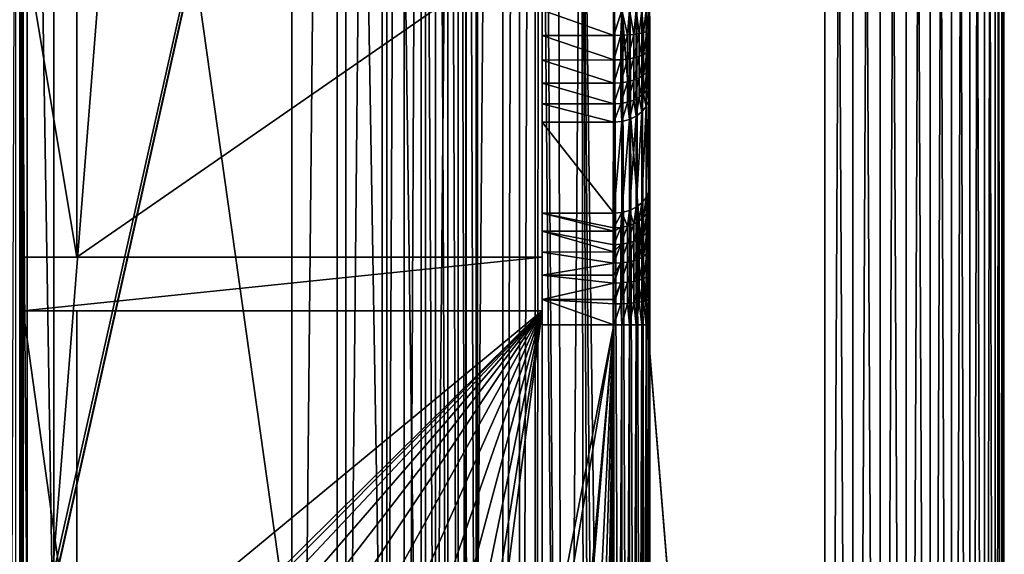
# Model space of a CAD drawing. Header units: metres. Extents: x -206 to 75, y -104 to 104.
# Tile 1037 of 1056: x 47 to 75, y -20 to -5. Entities that reach past the tile are written whole.
import ezdxf

# ---------------------------------------------------------------- set-up
doc = ezdxf.new("R2010")
doc.units = ezdxf.units.M
doc.layers.add('solid_01_1-CONSUMER_THERM_B_125288', color=7, linetype='CONTINUOUS')

msp = doc.modelspace()

# ---------------------------------------------------------------- linework, layer by layer
at = {"layer": 'solid_01_1-CONSUMER_THERM_B_125288'}
for points in [[(37.641285, -67.320755), (69.485435, 75.004799), (69.506912, -74.995201)], [(37.641285, -67.320755), (37.742935, -66.77655), (69.485435, 75.004799)], [(37.723892, 66.223442), (69.485435, 75.004799), (37.742855, -66.222939)], [(37.742935, -66.77655), (37.742855, -66.222939), (69.485435, 75.004799)], [(59.712963, 45.654583, 1.5), (69.506912, -74.995201, 1.5), (69.485435, 75.004799, 1.5)], [(69.485435, 75.004799), (70.26786, 74.943314), (69.506912, -74.995201)], [(69.485435, 75.004799, 1.5), (69.506912, -74.995201, 1.5), (70.289314, -74.933487, 1.5)], [(70.26786, 74.943314, 1.5), (69.485435, 75.004799, 1.5), (70.289314, -74.933487, 1.5)], [(70.26786, 74.943314), (70.289314, -74.933487), (69.506912, -74.995201)], [(70.26786, 74.943314), (71.030334, 74.760384), (70.289314, -74.933487)], [(70.26786, 74.943314, 1.5), (70.289314, -74.933487, 1.5), (71.051743, -74.750336, 1.5)], [(70.26786, 74.943314, 1.5), (71.051743, -74.750336, 1.5), (71.030334, 74.760384, 1.5)], [(71.030334, 74.760384), (71.051743, -74.750336), (70.289314, -74.933487)], [(71.030334, 74.760384), (71.755791, 74.459984), (71.051743, -74.750336)], [(71.030334, 74.760384, 1.5), (71.051743, -74.750336, 1.5), (71.777107, -74.44973, 1.5)], [(71.030334, 74.760384, 1.5), (71.777107, -74.44973, 1.5), (71.755791, 74.459984, 1.5)], [(71.755791, 74.459984), (71.777107, -74.449738), (71.051743, -74.750336)], [(71.755791, 74.459984), (72.424393, 74.050369), (71.777107, -74.449738)], [(71.755791, 74.459984, 1.5), (71.777107, -74.44973, 1.5), (72.445595, -74.039925, 1.5)], [(71.755791, 74.459984, 1.5), (72.445595, -74.039925, 1.5), (72.424393, 74.050369, 1.5)], [(72.424393, 74.050369), (72.445595, -74.039925), (71.777107, -74.449738)], [(72.424393, 74.050369), (73.021187, 73.540848), (72.445595, -74.039925)], [(72.424393, 74.050369, 1.5), (72.445595, -74.039925, 1.5), (73.042244, -73.530235, 1.5)], [(72.424393, 74.050369, 1.5), (73.042244, -73.530235, 1.5), (73.021187, 73.540848, 1.5)], [(73.021187, 73.540848), (73.042244, -73.530235), (72.445595, -74.039925)], [(73.021187, 73.540848), (73.530884, 72.944199), (73.042244, -73.530235)], [(73.021187, 73.540848, 1.5), (73.042244, -73.530235, 1.5), (73.551765, -72.933434, 1.5)], [(73.021187, 73.540848, 1.5), (73.551765, -72.933434, 1.5), (73.530884, 72.944199, 1.5)], [(73.530884, 72.944199), (73.551765, -72.933434), (73.042244, -73.530235)], [(73.530884, 72.944199), (73.940689, 72.275711), (73.551765, -72.933434)], [(73.530884, 72.944199, 1.5), (73.551765, -72.933434, 1.5), (73.96138, -72.264832, 1.5)], [(73.530884, 72.944199, 1.5), (73.96138, -72.264832, 1.5), (73.940689, 72.275711, 1.5)], [(73.940689, 72.275711), (73.96138, -72.264832), (73.551765, -72.933434)], [(73.940689, 72.275711), (74.241295, 71.550339), (73.96138, -72.264832)], [(73.940689, 72.275711, 1.5), (73.96138, -72.264832, 1.5), (74.26178, -71.539375, 1.5)], [(73.940689, 72.275711, 1.5), (74.26178, -71.539375, 1.5), (74.241295, 71.550346, 1.5)], [(74.241295, 71.550339), (74.26178, -71.539383), (73.96138, -72.264832)], [(74.241295, 71.550346, 1.5), (74.26178, -71.539375, 1.5), (74.44471, -70.776901, 1.5)], [(74.241295, 71.550346, 1.5), (74.44471, -70.776901, 1.5), (74.424446, 70.787918, 1.5)], [(74.241295, 71.550339), (74.424446, 70.787918), (74.26178, -71.539383)], [(74.424446, 70.787918), (74.44471, -70.776901), (74.26178, -71.539383)], [(74.424446, 70.787918), (74.486153, 70.005516), (74.44471, -70.776901)], [(74.424446, 70.787918, 1.5), (74.44471, -70.776901, 1.5), (74.506195, -69.994484, 1.5)], [(74.424446, 70.787918, 1.5), (74.506195, -69.994484, 1.5), (74.486153, 70.005516, 1.5)], [(74.486153, 70.005516), (74.506195, -69.994484), (74.44471, -70.776901)], [(74.506195, -69.994484, 1.5), (74.506195, -69.994484), (74.486153, 70.005516)], [(74.486153, 70.005516, 1.5), (74.506195, -69.994484, 1.5), (74.486153, 70.005516)], [(46.599949, -0.001801, 75.400002), (46.605331, -37.598476, 75.400002), (54.595383, 63.598774, 75.400002)], [(54.595383, 63.598774, 75.400002), (46.605331, -37.598476, 75.400002), (54.609055, -63.597332, 75.400002)], [(55.866657, 63.508621, 75.400002), (54.595383, 63.598774, 75.400002), (54.609055, -63.597332, 75.400002)], [(55.866657, 63.508621, 75.400002), (54.609055, -63.597332, 75.400002), (55.88031, -63.506905, 75.400002)], [(57.122654, 63.236832, 75.400002), (55.866657, 63.508621, 75.400002), (55.88031, -63.506905, 75.400002)], [(57.122654, 63.236832, 75.400002), (55.88031, -63.506905, 75.400002), (57.13625, -63.234848, 75.400002)], [(57.734241, 63.033913, 75.400002), (57.122654, 63.236832, 75.400002), (57.13625, -63.234848, 75.400002)], [(57.734241, 63.033913, 75.400002), (57.13625, -63.234848, 75.400002), (57.747791, -63.031796, 75.400002)], [(58.329418, 62.787899, 75.400002), (57.734241, 63.033913, 75.400002), (57.747791, -63.031796, 75.400002)], [(58.329418, 62.787899, 75.400002), (57.747791, -63.031796, 75.400002), (58.342918, -62.785656, 75.400002)], [(59.458191, 62.172367, 75.400002), (58.329418, 62.787899, 75.400002), (58.342918, -62.785656, 75.400002)], [(59.458191, 62.172367, 75.400002), (58.342918, -62.785656, 75.400002), (59.471558, -62.16988, 75.400002)], [(60.488205, 61.401871, 75.400002), (59.458191, 62.172367, 75.400002), (59.471558, -62.16988, 75.400002)], [(60.488205, 61.401871, 75.400002), (59.471558, -62.16988, 75.400002), (60.501408, -61.399162, 75.400002)], [(60.959526, 60.963188, 75.400002), (60.488205, 61.401871, 75.400002), (60.501408, -61.399162, 75.400002)], [(60.959526, 60.963188, 75.400002), (60.501408, -61.399162, 75.400002), (60.972633, -60.960377, 75.400002)], [(61.398281, 60.491928, 75.400002), (60.959526, 60.963188, 75.400002), (60.972633, -60.960377, 75.400002)], [(61.398281, 60.491928, 75.400002), (60.972633, -60.960377, 75.400002), (61.411285, -60.489021, 75.400002)], [(61.51181, 14.249249, 75.400002), (61.398281, 60.491928, 75.400002), (61.411285, -60.489021, 75.400002)], [(59.712963, 45.654583, 1.5), (59.785141, 44.678574, 1.5), (69.506912, -74.995201, 1.5)], [(59.785141, 44.678574, 1.5), (59.747948, 42.72345, 1.5), (59.79797, -44.670933, 1.5)], [(59.785141, 44.678574, 1.5), (59.79797, -44.670933, 1.5), (69.506912, -74.995201, 1.5)], [(59.747948, 42.72345, 1.5), (59.469955, 40.789234, 1.5), (59.760124, -42.715942, 1.5)], [(59.747948, 42.72345, 1.5), (59.760124, -42.715942, 1.5), (59.79797, -44.670933, 1.5)], [(59.469955, 40.789234, 1.5), (59.241692, 39.838039, 1.5), (59.481514, -40.78191, 1.5)], [(59.469955, 40.789234, 1.5), (59.481514, -40.78191, 1.5), (59.760124, -42.715942, 1.5)], [(59.241692, 39.838039, 1.5), (58.954693, 38.901775, 1.5), (59.252937, -39.830788, 1.5)], [(59.241692, 39.838039, 1.5), (59.252937, -39.830788, 1.5), (59.481514, -40.78191, 1.5)], [(47.002495, 38.935989, 63.5), (47.010864, -38.93618, 63.5), (46.728996, -40.247135, 63.5)], [(47.097359, 36.098236, 63.5), (47.010864, -38.93618, 63.5), (47.002495, 38.935989, 63.5)], [(58.954693, 38.901775, 1.5), (58.610149, 37.984764, 1.5), (58.965633, -38.894611, 1.5)], [(58.954693, 38.901775, 1.5), (58.965633, -38.894611, 1.5), (59.252937, -39.830788, 1.5)], [(58.610149, 37.984764, 1.5), (58.209839, 37.091595, 1.5), (58.6208, -37.977734, 1.5)], [(58.610149, 37.984764, 1.5), (58.6208, -37.977734, 1.5), (58.965633, -38.894611, 1.5)], [(58.209839, 37.091595, 1.5), (57.251381, 35.39407, 1.5), (58.220226, -37.084747, 1.5)], [(58.209839, 37.091595, 1.5), (58.220226, -37.084747, 1.5), (58.6208, -37.977734, 1.5)], [(47.097359, 36.098236, 63.5), (47.098099, 25.748234, 63.5), (47.010864, -38.93618, 63.5)], [(57.251381, 35.39407, 1.5), (56.102329, 33.840549, 1.5), (57.261337, -35.387699, 1.5)], [(57.251381, 35.39407, 1.5), (57.261337, -35.387699, 1.5), (58.220226, -37.084747, 1.5)], [(56.102329, 33.840549, 1.5), (47.95261, 24.125267, 1.5), (56.112019, -33.834782, 1.5)], [(56.102329, 33.840549, 1.5), (56.112019, -33.834782, 1.5), (57.261337, -35.387699, 1.5)], [(47.098099, 25.748234, 63.5), (47.098209, 24.248234, 63.5), (47.010864, -38.93618, 63.5)], [(47.098209, 24.248234, 63.5), (47.098335, 22.498234, 63.5), (47.010864, -38.93618, 63.5)], [(47.95261, 24.125267, 1.5), (47.207657, 23.101505, 1.5), (47.959515, -24.121834, 1.5)], [(47.95261, 24.125267, 1.5), (47.959515, -24.121834, 1.5), (56.112019, -33.834782, 1.5)], [(47.207657, 23.101505, 1.5), (46.885109, 22.544767, 1.5), (47.214272, -23.098284, 1.5)], [(47.207657, 23.101505, 1.5), (47.214272, -23.098284, 1.5), (47.959515, -24.121834, 1.5)], [(46.885109, 22.544767, 1.5), (46.891563, -22.541637, 1.5), (47.214272, -23.098284, 1.5)], [(47.098335, 22.498234, 63.5), (47.10038, -2.998405, 63.5), (47.010864, -38.93618, 63.5)], [(61.51181, 14.249249, 75.400002), (61.411285, -60.489021, 75.400002), (62.181705, -59.458954, 75.400002)], [(61.644127, 11.631385, 75.400002), (61.51181, 14.249249, 75.400002), (62.181705, -59.458954, 75.400002)], [(62.03936, 9.040139, 75.400002), (61.644127, 11.631385, 75.400002), (62.181705, -59.458954, 75.400002)], [(62.693497, 6.501851, 75.400002), (62.03936, 9.040139, 75.400002), (62.181705, -59.458954, 75.400002)], [(62.693497, 6.501851, 75.400002), (62.181705, -59.458954, 75.400002), (62.797161, -58.330135, 75.400002)], [(62.693497, 6.501851, 75.400002), (63.517704, -55.867325, 75.400002), (63.599949, -0.000581, 75.400002)], [(62.693497, 6.501851, 75.400002), (63.246006, -57.123341, 75.400002), (63.517704, -55.867325, 75.400002)], [(62.693497, 6.501851, 75.400002), (63.043129, -57.73494, 75.400002), (63.246006, -57.123341, 75.400002)], [(62.693497, 6.501851, 75.400002), (62.797161, -58.330135, 75.400002), (63.043129, -57.73494, 75.400002)], [(63.829193, -54.596012, 75.375175), (63.822472, 0.001732, 75.374931), (63.599949, -0.000581, 75.400002)], [(64.04084, -54.595982, 75.301361), (64.033836, 0.001735, 75.300972), (63.822472, 0.001732, 75.374931)], [(63.829193, -54.596012, 75.375175), (64.04084, -54.595982, 75.301361), (63.822472, 0.001732, 75.374931)], [(64.230728, -54.595955, 75.182251), (64.223442, 0.001755, 75.181831), (64.033836, 0.001735, 75.300972)], [(64.04084, -54.595982, 75.301361), (64.230728, -54.595955, 75.182251), (64.033836, 0.001735, 75.300972)], [(64.38932, -54.595932, 75.023842), (64.381783, 0.001772, 75.023491), (64.223442, 0.001755, 75.181831)], [(64.230728, -54.595955, 75.182251), (64.38932, -54.595932, 75.023842), (64.223442, 0.001755, 75.181831)], [(64.508636, -54.595913, 74.834084), (64.500916, 0.001785, 74.833885), (64.381783, 0.001772, 75.023491)], [(64.38932, -54.595932, 75.023842), (64.508636, -54.595913, 74.834084), (64.381783, 0.001772, 75.023491)], [(64.582695, -54.595901, 74.62252), (64.574875, 0.001793, 74.62252), (64.500916, 0.001785, 74.833885)], [(64.508636, -54.595913, 74.834084), (64.582695, -54.595901, 74.62252), (64.500916, 0.001785, 74.833885)], [(64.607765, -54.595898, 74.400002), (64.599953, -0.000509, 74.400002), (64.574875, 0.001793, 74.62252)], [(64.607765, -54.595898, 74.400002), (64.574875, 0.001793, 74.62252), (64.582695, -54.595901, 74.62252)], [(63.517704, -55.867325, 75.400002), (63.607765, -54.596043, 75.400002), (63.599949, -0.000581, 75.400002)], [(63.829193, -54.596012, 75.375175), (63.599949, -0.000581, 75.400002), (63.607765, -54.596043, 75.400002)], [(64.601631, -11.75019, 69.926788), (64.599953, -0.000509, 64.5), (64.599953, -0.000509, 74.400002)], [(64.601837, -13.160503, 70.346748), (64.599953, -0.000509, 74.400002), (64.607765, -54.595898, 74.400002)], [(64.60173, -12.440107, 70.187897), (64.601631, -11.75019, 69.926788), (64.599953, -0.000509, 74.400002)], [(64.601837, -13.160503, 70.346748), (64.60173, -12.440107, 70.187897), (64.599953, -0.000509, 74.400002)], [(64.601456, -10.518476, 69.121674), (64.600677, -5.096215, 64.5), (64.599953, -0.000509, 64.5)], [(64.60154, -11.105155, 69.568893), (64.601456, -10.518476, 69.121674), (64.599953, -0.000509, 64.5)], [(64.601631, -11.75019, 69.926788), (64.60154, -11.105155, 69.568893), (64.599953, -0.000509, 64.5)], [(47.10038, -2.998405, 63.5), (47.101665, -11.998405, 63.5), (47.010864, -38.93618, 63.5)], [(48.601665, -11.99819, 69.900002), (47.10038, -2.998405, 69.900002), (48.60038, -2.99819, 69.900002)], [(47.101665, -11.998405, 69.900002), (47.101665, -11.998405, 63.5), (47.10038, -2.998405, 63.5)], [(47.101665, -11.998405, 69.900002), (47.10038, -2.998405, 63.5), (47.10038, -2.998405, 69.900002)], [(48.601665, -11.99819, 69.900002), (47.101665, -11.998405, 69.900002), (47.10038, -2.998405, 69.900002)], [(48.601665, -11.99819, 72.400002), (48.60038, -2.99819, 72.400002), (61.60038, -2.996329, 72.400002)], [(48.60038, -2.99819, 69.900002), (48.60038, -2.99819, 72.400002), (48.601665, -11.99819, 72.400002)], [(48.601665, -11.99819, 69.900002), (48.60038, -2.99819, 69.900002), (48.601665, -11.99819, 72.400002)], [(48.601665, -11.99819, 72.400002), (61.60038, -2.996329, 72.400002), (61.601665, -11.996329, 72.400002)], [(61.60078, -5.804822, 63.561623), (61.60038, -2.996329, 72.400002), (61.600677, -5.096644, 63.5)], [(61.601665, -11.996329, 72.400002), (61.60038, -2.996329, 72.400002), (61.601665, -11.996329, 69.400002)], [(61.601646, -11.856502, 68.856735), (61.601665, -11.996329, 69.400002), (61.60038, -2.996329, 72.400002)], [(61.601563, -11.273006, 68.451164), (61.601646, -11.856502, 68.856735), (61.60038, -2.996329, 72.400002)], [(61.60149, -10.768142, 67.950737), (61.601563, -11.273006, 68.451164), (61.60038, -2.996329, 72.400002)], [(61.601128, -8.224517, 64.949265), (61.60149, -10.768142, 67.950737), (61.60038, -2.996329, 72.400002)], [(61.601055, -7.719652, 64.448837), (61.601128, -8.224517, 64.949265), (61.60038, -2.996329, 72.400002)], [(61.600971, -7.136157, 64.043259), (61.601055, -7.719652, 64.448837), (61.60038, -2.996329, 72.400002)], [(61.60088, -6.491476, 63.744556), (61.600971, -7.136157, 64.043259), (61.60038, -2.996329, 72.400002)], [(61.60078, -5.804822, 63.561623), (61.60088, -6.491476, 63.744556), (61.60038, -2.996329, 72.400002)], [(63.60078, -5.802268, 63.561226), (61.600677, -5.096644, 63.5), (63.600677, -5.096358, 63.5)], [(63.60078, -5.802268, 63.561226), (61.60078, -5.804822, 63.561623), (61.600677, -5.096644, 63.5)], [(63.60078, -5.802268, 63.561226), (63.600677, -5.096358, 63.5), (63.8232, -5.096326, 63.52507)], [(63.795872, -5.798932, 63.580154), (63.60078, -5.802268, 63.561226), (63.8232, -5.096326, 63.52507)], [(63.983463, -5.789107, 63.636211), (63.795872, -5.798932, 63.580154), (63.8232, -5.096326, 63.52507)], [(63.983463, -5.789107, 63.636211), (63.8232, -5.096326, 63.52507), (64.034561, -5.096296, 63.59903)], [(64.156349, -5.773172, 63.727242), (63.983463, -5.789107, 63.636211), (64.034561, -5.096296, 63.59903)], [(64.156349, -5.773172, 63.727242), (64.034561, -5.096296, 63.59903), (64.224167, -5.096269, 63.71817)], [(64.307877, -5.751739, 63.849747), (64.156349, -5.773172, 63.727242), (64.224167, -5.096269, 63.71817)], [(64.307877, -5.751739, 63.849747), (64.224167, -5.096269, 63.71817), (64.382507, -5.096246, 63.876511)], [(64.432236, -5.72563, 63.99902), (64.307877, -5.751739, 63.849747), (64.382507, -5.096246, 63.876511)], [(64.432236, -5.72563, 63.99902), (64.382507, -5.096246, 63.876511), (64.501648, -5.096229, 64.066116)], [(64.524643, -5.695851, 64.169327), (64.432236, -5.72563, 63.99902), (64.501648, -5.096229, 64.066116)], [(64.524643, -5.695851, 64.169327), (64.501648, -5.096229, 64.066116), (64.575607, -5.096219, 64.277481)], [(64.581543, -5.663544, 64.354118), (64.524643, -5.695851, 64.169327), (64.575607, -5.096219, 64.277481)], [(64.581543, -5.663544, 64.354118), (64.575607, -5.096219, 64.277481), (64.600677, -5.096215, 64.5)], [(64.581543, -5.663544, 64.354118), (64.600677, -5.096215, 64.5), (64.600754, -5.629948, 64.546295)], [(64.601456, -10.518476, 69.121674), (64.600754, -5.629948, 64.546295), (64.600677, -5.096215, 64.5)], [(63.983559, -6.463848, 63.815632), (63.983463, -5.789107, 63.636211), (64.156349, -5.773172, 63.727242)], [(64.156441, -6.432416, 63.902542), (63.983559, -6.463848, 63.815632), (64.156349, -5.773172, 63.727242)], [(64.156441, -6.432416, 63.902542), (64.156349, -5.773172, 63.727242), (64.307877, -5.751739, 63.849747)], [(64.307968, -6.390129, 64.019501), (64.156441, -6.432416, 63.902542), (64.307877, -5.751739, 63.849747)], [(64.307968, -6.390129, 64.019501), (64.307877, -5.751739, 63.849747), (64.432236, -5.72563, 63.99902)], [(64.432327, -6.338611, 64.162018), (64.307968, -6.390129, 64.019501), (64.432236, -5.72563, 63.99902)], [(64.432327, -6.338611, 64.162018), (64.432236, -5.72563, 63.99902), (64.524643, -5.695851, 64.169327)], [(64.524727, -6.27984, 64.324615), (64.432327, -6.338611, 64.162018), (64.524643, -5.695851, 64.169327)], [(64.524727, -6.27984, 64.324615), (64.524643, -5.695851, 64.169327), (64.581543, -5.663544, 64.354118)], [(64.581627, -6.216078, 64.501045), (64.524727, -6.27984, 64.324615), (64.581543, -5.663544, 64.354118)], [(64.581627, -6.216078, 64.501045), (64.581543, -5.663544, 64.354118), (64.600754, -5.629948, 64.546295)], [(64.581627, -6.216078, 64.501045), (64.600754, -5.629948, 64.546295), (64.60083, -6.149771, 64.684525)], [(64.601456, -10.518476, 69.121674), (64.60083, -6.149771, 64.684525), (64.600754, -5.629948, 64.546295)], [(63.60088, -6.489772, 63.744045), (61.60078, -5.804822, 63.561623), (63.60078, -5.802268, 63.561226)], [(63.60088, -6.489772, 63.744045), (61.60088, -6.491476, 63.744556), (61.60078, -5.804822, 63.561623)], [(63.60088, -6.489772, 63.744045), (63.60078, -5.802268, 63.561226), (63.795872, -5.798932, 63.580154)], [(63.795967, -6.483214, 63.762115), (63.60088, -6.489772, 63.744045), (63.795872, -5.798932, 63.580154)], [(63.795967, -6.483214, 63.762115), (63.795872, -5.798932, 63.580154), (63.983463, -5.789107, 63.636211)], [(63.983559, -6.463848, 63.815632), (63.795967, -6.483214, 63.762115), (63.983463, -5.789107, 63.636211)], [(64.432411, -6.914188, 64.428528), (64.432327, -6.338611, 64.162018), (64.524727, -6.27984, 64.324615)], [(64.524803, -6.828197, 64.578514), (64.432411, -6.914188, 64.428528), (64.524727, -6.27984, 64.324615)], [(64.524803, -6.828197, 64.578514), (64.524727, -6.27984, 64.324615), (64.581627, -6.216078, 64.501045)], [(64.581696, -6.734897, 64.741264), (64.524803, -6.828197, 64.578514), (64.581627, -6.216078, 64.501045)], [(64.581696, -6.734897, 64.741264), (64.581627, -6.216078, 64.501045), (64.60083, -6.149771, 64.684525)], [(64.581696, -6.734897, 64.741264), (64.60083, -6.149771, 64.684525), (64.600899, -6.637877, 64.910522)], [(64.601379, -10.004817, 68.59726), (64.600899, -6.637877, 64.910522), (64.60083, -6.149771, 64.684525)], [(64.601456, -10.518476, 69.121674), (64.601379, -10.004817, 68.59726), (64.60083, -6.149771, 64.684525)], [(63.600971, -7.135326, 64.042946), (61.60088, -6.491476, 63.744556), (63.60088, -6.489772, 63.744045)], [(63.600971, -7.135326, 64.042946), (61.600971, -7.136157, 64.043259), (61.60088, -6.491476, 63.744556)], [(63.600971, -7.135326, 64.042946), (63.60088, -6.489772, 63.744045), (63.795967, -6.483214, 63.762115)], [(63.796059, -7.125742, 64.059616), (63.600971, -7.135326, 64.042946), (63.795967, -6.483214, 63.762115)], [(63.796059, -7.125742, 64.059616), (63.795967, -6.483214, 63.762115), (63.983559, -6.463848, 63.815632)], [(63.98365, -7.097416, 64.108986), (63.796059, -7.125742, 64.059616), (63.983559, -6.463848, 63.815632)], [(63.98365, -7.097416, 64.108986), (63.983559, -6.463848, 63.815632), (64.156441, -6.432416, 63.902542)], [(64.156532, -7.051435, 64.189163), (63.98365, -7.097416, 64.108986), (64.156441, -6.432416, 63.902542)], [(64.156532, -7.051435, 64.189163), (64.156441, -6.432416, 63.902542), (64.307968, -6.390129, 64.019501)], [(64.30806, -6.989566, 64.297058), (64.156532, -7.051435, 64.189163), (64.307968, -6.390129, 64.019501)], [(64.30806, -6.989566, 64.297058), (64.307968, -6.390129, 64.019501), (64.432327, -6.338611, 64.162018)], [(64.432411, -6.914188, 64.428528), (64.30806, -6.989566, 64.297058), (64.432327, -6.338611, 64.162018)], [(64.524803, -6.828197, 64.578514), (64.432487, -7.435034, 64.790512), (64.432411, -6.914188, 64.428528)], [(64.524803, -6.828197, 64.578514), (64.524879, -7.324409, 64.923386), (64.432487, -7.435034, 64.790512)], [(64.581696, -6.734897, 64.741264), (64.524879, -7.324409, 64.923386), (64.524803, -6.828197, 64.578514)], [(64.581696, -6.734897, 64.741264), (64.581764, -7.204381, 65.067558), (64.524879, -7.324409, 64.923386)], [(64.581696, -6.734897, 64.741264), (64.600899, -6.637877, 64.910522), (64.581764, -7.204381, 65.067558)], [(64.581764, -7.204381, 65.067558), (64.600899, -6.637877, 64.910522), (64.60096, -7.079569, 65.217499)], [(64.601379, -10.004817, 68.59726), (64.60096, -7.079569, 65.217499), (64.600899, -6.637877, 64.910522)], [(63.600971, -7.135326, 64.042946), (63.601055, -7.719494, 64.448944), (61.600971, -7.136157, 64.043259)], [(63.601055, -7.719494, 64.448944), (61.601055, -7.719652, 64.448837), (61.600971, -7.136157, 64.043259)], [(63.796059, -7.125742, 64.059616), (63.601055, -7.719494, 64.448944), (63.600971, -7.135326, 64.042946)], [(63.796059, -7.125742, 64.059616), (63.796143, -7.707173, 64.463715), (63.601055, -7.719494, 64.448944)], [(63.98365, -7.097416, 64.108986), (63.796143, -7.707173, 64.463715), (63.796059, -7.125742, 64.059616)], [(63.98365, -7.097416, 64.108986), (63.98373, -7.670739, 64.507446), (63.796143, -7.707173, 64.463715)], [(64.156532, -7.051435, 64.189163), (63.98373, -7.670739, 64.507446), (63.98365, -7.097416, 64.108986)], [(64.156532, -7.051435, 64.189163), (64.156609, -7.611591, 64.578468), (63.98373, -7.670739, 64.507446)], [(64.30806, -6.989566, 64.297058), (64.156609, -7.611591, 64.578468), (64.156532, -7.051435, 64.189163)], [(64.30806, -6.989566, 64.297058), (64.308136, -7.532003, 64.674049), (64.156609, -7.611591, 64.578468)], [(64.432411, -6.914188, 64.428528), (64.308136, -7.532003, 64.674049), (64.30806, -6.989566, 64.297058)], [(64.432411, -6.914188, 64.428528), (64.432487, -7.435034, 64.790512), (64.308136, -7.532003, 64.674049)], [(64.575974, -7.630955, 65.45192), (64.60096, -7.079569, 65.217499), (64.601021, -7.461192, 65.595779)], [(64.581764, -7.204381, 65.067558), (64.60096, -7.079569, 65.217499), (64.575974, -7.630955, 65.45192)], [(64.601379, -10.004817, 68.59726), (64.601021, -7.461192, 65.595779), (64.60096, -7.079569, 65.217499)], [(64.432487, -7.435034, 64.790512), (64.524879, -7.324409, 64.923386), (64.502037, -7.792213, 65.315269)], [(64.524879, -7.324409, 64.923386), (64.575974, -7.630955, 65.45192), (64.502037, -7.792213, 65.315269)], [(64.524879, -7.324409, 64.923386), (64.581764, -7.204381, 65.067558), (64.575974, -7.630955, 65.45192)], [(63.796143, -7.707173, 64.463715), (63.98373, -7.670739, 64.507446), (63.823647, -8.20507, 64.965469)], [(63.98373, -7.670739, 64.507446), (64.035004, -8.148618, 65.01329), (63.823647, -8.20507, 64.965469)], [(63.98373, -7.670739, 64.507446), (64.156609, -7.611591, 64.578468), (64.035004, -8.148618, 65.01329)], [(64.156609, -7.611591, 64.578468), (64.224594, -8.057701, 65.090309), (64.035004, -8.148618, 65.01329)], [(64.156609, -7.611591, 64.578468), (64.308136, -7.532003, 64.674049), (64.224594, -8.057701, 65.090309)], [(64.308136, -7.532003, 64.674049), (64.382919, -7.93688, 65.19268), (64.224594, -8.057701, 65.090309)], [(64.308136, -7.532003, 64.674049), (64.432487, -7.435034, 64.790512), (64.382919, -7.93688, 65.19268)], [(64.432487, -7.435034, 64.790512), (64.502037, -7.792213, 65.315269), (64.382919, -7.93688, 65.19268)], [(64.502396, -10.335839, 68.316742), (64.502037, -7.792213, 65.315269), (64.575974, -7.630955, 65.45192)], [(64.576332, -10.174581, 68.4534), (64.502396, -10.335839, 68.316742), (64.575974, -7.630955, 65.45192)], [(64.576332, -10.174581, 68.4534), (64.575974, -7.630955, 65.45192), (64.601021, -7.461192, 65.595779)], [(64.576332, -10.174581, 68.4534), (64.601021, -7.461192, 65.595779), (64.601379, -10.004817, 68.59726)], [(63.601055, -7.719494, 64.448944), (63.601128, -8.22423, 64.949265), (61.601055, -7.719652, 64.448837)], [(63.601128, -8.22423, 64.949265), (61.601128, -8.224517, 64.949265), (61.601055, -7.719652, 64.448837)], [(63.601055, -7.719494, 64.448944), (63.796143, -7.707173, 64.463715), (63.601128, -8.22423, 64.949265)], [(63.796143, -7.707173, 64.463715), (63.823647, -8.20507, 64.965469), (63.601128, -8.22423, 64.949265)], [(64.22496, -10.601326, 68.091789), (64.224594, -8.057701, 65.090309), (64.382919, -7.93688, 65.19268)], [(64.383278, -10.480506, 68.19416), (64.22496, -10.601326, 68.091789), (64.382919, -7.93688, 65.19268)], [(64.383278, -10.480506, 68.19416), (64.382919, -7.93688, 65.19268), (64.502037, -7.792213, 65.315269)], [(64.502396, -10.335839, 68.316742), (64.383278, -10.480506, 68.19416), (64.502037, -7.792213, 65.315269)], [(63.60149, -10.767856, 67.950737), (61.601128, -8.224517, 64.949265), (63.601128, -8.22423, 64.949265)], [(63.60149, -10.767856, 67.950737), (61.60149, -10.768142, 67.950737), (61.601128, -8.224517, 64.949265)], [(63.60149, -10.767856, 67.950737), (63.601128, -8.22423, 64.949265), (63.823647, -8.20507, 64.965469)], [(63.824009, -10.748696, 67.966949), (63.60149, -10.767856, 67.950737), (63.823647, -8.20507, 64.965469)], [(63.824009, -10.748696, 67.966949), (63.823647, -8.20507, 64.965469), (64.035004, -8.148618, 65.01329)], [(64.035362, -10.692243, 68.014763), (63.824009, -10.748696, 67.966949), (64.035004, -8.148618, 65.01329)], [(64.035362, -10.692243, 68.014763), (64.035004, -8.148618, 65.01329), (64.224594, -8.057701, 65.090309)], [(64.22496, -10.601326, 68.091789), (64.035362, -10.692243, 68.014763), (64.224594, -8.057701, 65.090309)], [(64.525368, -10.771867, 68.834885), (64.502396, -10.335839, 68.316742), (64.576332, -10.174581, 68.4534)], [(64.58226, -10.647638, 68.975456), (64.525368, -10.771867, 68.834885), (64.576332, -10.174581, 68.4534)], [(64.58226, -10.647638, 68.975456), (64.576332, -10.174581, 68.4534), (64.601379, -10.004817, 68.59726)], [(64.58226, -10.647638, 68.975456), (64.601379, -10.004817, 68.59726), (64.601456, -10.518476, 69.121674)], [(64.432976, -10.886363, 68.70533), (64.383278, -10.480506, 68.19416), (64.502396, -10.335839, 68.316742)], [(64.525368, -10.771867, 68.834885), (64.432976, -10.886363, 68.70533), (64.502396, -10.335839, 68.316742)], [(63.984226, -11.130316, 68.429344), (63.824009, -10.748696, 67.966949), (64.035362, -10.692243, 68.014763)], [(64.157104, -11.069098, 68.498589), (63.984226, -11.130316, 68.429344), (64.035362, -10.692243, 68.014763)], [(64.157104, -11.069098, 68.498589), (64.035362, -10.692243, 68.014763), (64.22496, -10.601326, 68.091789)], [(64.308632, -10.986726, 68.591782), (64.157104, -11.069098, 68.498589), (64.22496, -10.601326, 68.091789)], [(64.308632, -10.986726, 68.591782), (64.22496, -10.601326, 68.091789), (64.383278, -10.480506, 68.19416)], [(64.432976, -10.886363, 68.70533), (64.308632, -10.986726, 68.591782), (64.383278, -10.480506, 68.19416)], [(64.525452, -11.314522, 69.248558), (64.525368, -10.771867, 68.834885), (64.58226, -10.647638, 68.975456)], [(64.582336, -11.211872, 69.405586), (64.525452, -11.314522, 69.248558), (64.58226, -10.647638, 68.975456)], [(64.582336, -11.211872, 69.405586), (64.58226, -10.647638, 68.975456), (64.601456, -10.518476, 69.121674)], [(64.582336, -11.211872, 69.405586), (64.601456, -10.518476, 69.121674), (64.60154, -11.105155, 69.568893)], [(63.601551, -11.180776, 68.372299), (61.60149, -10.768142, 67.950737), (63.60149, -10.767856, 67.950737)], [(63.601563, -11.272592, 68.451057), (61.601563, -11.273006, 68.451164), (61.60149, -10.768142, 67.950737)], [(63.601551, -11.180776, 68.372299), (63.601563, -11.272592, 68.451057), (61.60149, -10.768142, 67.950737)], [(63.601551, -11.180776, 68.372299), (63.60149, -10.767856, 67.950737), (63.824009, -10.748696, 67.966949)], [(63.796638, -11.168024, 68.386703), (63.601551, -11.180776, 68.372299), (63.824009, -10.748696, 67.966949)], [(63.984226, -11.130316, 68.429344), (63.796638, -11.168024, 68.386703), (63.824009, -10.748696, 67.966949)], [(64.157173, -11.560127, 68.87291), (64.157104, -11.069098, 68.498589), (64.308632, -10.986726, 68.591782)], [(64.308701, -11.492061, 68.977005), (64.157173, -11.560127, 68.87291), (64.308632, -10.986726, 68.591782)], [(64.308701, -11.492061, 68.977005), (64.308632, -10.986726, 68.591782), (64.432976, -10.886363, 68.70533)], [(64.433052, -11.40913, 69.103851), (64.308701, -11.492061, 68.977005), (64.432976, -10.886363, 68.70533)], [(64.433052, -11.40913, 69.103851), (64.432976, -10.886363, 68.70533), (64.525368, -10.771867, 68.834885)], [(64.525452, -11.314522, 69.248558), (64.433052, -11.40913, 69.103851), (64.525368, -10.771867, 68.834885)], [(63.601563, -11.272592, 68.451057), (63.60162, -11.652418, 68.731842), (61.601563, -11.273006, 68.451164)], [(63.601646, -11.856142, 68.856697), (61.601646, -11.856502, 68.856735), (61.601563, -11.273006, 68.451164)], [(63.60162, -11.652418, 68.731842), (63.601646, -11.856142, 68.856697), (61.601563, -11.273006, 68.451164)], [(63.796638, -11.168024, 68.386703), (63.601563, -11.272592, 68.451057), (63.601551, -11.180776, 68.372299)], [(63.796638, -11.168024, 68.386703), (63.60162, -11.652418, 68.731842), (63.601563, -11.272592, 68.451057)], [(63.796707, -11.641877, 68.747932), (63.60162, -11.652418, 68.731842), (63.796638, -11.168024, 68.386703)], [(63.796707, -11.641877, 68.747932), (63.796638, -11.168024, 68.386703), (63.984226, -11.130316, 68.429344)], [(63.984295, -11.610714, 68.795563), (63.796707, -11.641877, 68.747932), (63.984226, -11.130316, 68.429344)], [(63.984295, -11.610714, 68.795563), (63.984226, -11.130316, 68.429344), (64.157104, -11.069098, 68.498589)], [(64.157173, -11.560127, 68.87291), (63.984295, -11.610714, 68.795563), (64.157104, -11.069098, 68.498589)], [(64.525536, -11.91118, 69.57962), (64.525452, -11.314522, 69.248558), (64.582336, -11.211872, 69.405586)], [(64.582428, -11.832258, 69.749809), (64.525536, -11.91118, 69.57962), (64.582336, -11.211872, 69.405586)], [(64.582428, -11.832258, 69.749809), (64.582336, -11.211872, 69.405586), (64.60154, -11.105155, 69.568893)], [(64.582428, -11.832258, 69.749809), (64.60154, -11.105155, 69.568893), (64.601631, -11.75019, 69.926788)], [(64.157249, -12.100022, 69.172478), (64.157173, -11.560127, 68.87291), (64.308701, -11.492061, 68.977005)], [(64.308784, -12.047686, 69.285301), (64.157249, -12.100022, 69.172478), (64.308701, -11.492061, 68.977005)], [(64.308784, -12.047686, 69.285301), (64.308701, -11.492061, 68.977005), (64.433052, -11.40913, 69.103851)], [(64.433136, -11.983921, 69.422775), (64.308784, -12.047686, 69.285301), (64.433052, -11.40913, 69.103851)], [(64.433136, -11.983921, 69.422775), (64.433052, -11.40913, 69.103851), (64.525452, -11.314522, 69.248558)], [(64.525536, -11.91118, 69.57962), (64.433136, -11.983921, 69.422775), (64.525452, -11.314522, 69.248558)], [(63.796707, -11.641877, 68.747932), (63.601646, -11.856142, 68.856697), (63.60162, -11.652418, 68.731842)], [(63.796707, -11.641877, 68.747932), (63.601692, -12.170997, 69.019585), (63.601646, -11.856142, 68.856697)], [(63.79678, -12.162886, 69.037018), (63.601692, -12.170997, 69.019585), (63.796707, -11.641877, 68.747932)], [(63.79678, -12.162886, 69.037018), (63.796707, -11.641877, 68.747932), (63.984295, -11.610714, 68.795563)], [(63.984371, -12.138921, 69.088638), (63.79678, -12.162886, 69.037018), (63.984295, -11.610714, 68.795563)], [(63.984371, -12.138921, 69.088638), (63.984295, -11.610714, 68.795563), (64.157173, -11.560127, 68.87291)], [(64.157249, -12.100022, 69.172478), (63.984371, -12.138921, 69.088638), (64.157173, -11.560127, 68.87291)], [(64.582527, -12.495815, 70.000931), (64.582428, -11.832258, 69.749809), (64.601631, -11.75019, 69.926788)], [(64.582527, -12.495815, 70.000931), (64.601631, -11.75019, 69.926788), (64.60173, -12.440107, 70.187897)], [(47.101665, -11.998405, 63.5), (47.101883, -13.498405, 63.5), (47.010864, -38.93618, 63.5)], [(61.601665, -11.996329, 69.400002), (47.101883, -13.498405, 63.5), (47.101665, -11.998405, 63.5)], [(61.601665, -11.996329, 72.400002), (61.601665, -11.996329, 69.400002), (47.101665, -11.998405, 63.5)], [(48.601665, -11.99819, 69.900002), (61.601665, -11.996329, 72.400002), (47.101665, -11.998405, 63.5)], [(48.601665, -11.99819, 69.900002), (47.101665, -11.998405, 63.5), (47.101665, -11.998405, 69.900002)], [(61.601665, -11.996329, 69.400002), (61.601883, -13.496329, 69.400002), (47.101883, -13.498405, 63.5)], [(48.601665, -11.99819, 69.900002), (48.601665, -11.99819, 72.400002), (61.601665, -11.996329, 72.400002)], [(63.601646, -11.856142, 68.856697), (63.601692, -12.170997, 69.019585), (61.601646, -11.856502, 68.856735)], [(61.601646, -11.856502, 68.856735), (61.601738, -12.501183, 69.155441), (61.601665, -11.996329, 69.400002)], [(63.601692, -12.170997, 69.019585), (61.601738, -12.501183, 69.155441), (61.601646, -11.856502, 68.856735)], [(61.601837, -13.187837, 69.338379), (61.601883, -13.496329, 69.400002), (61.601665, -11.996329, 69.400002)], [(61.601738, -12.501183, 69.155441), (61.601837, -13.187837, 69.338379), (61.601665, -11.996329, 69.400002)], [(64.157333, -12.677487, 69.391022), (64.157249, -12.100022, 69.172478), (64.308784, -12.047686, 69.285301)], [(64.308868, -12.641974, 69.510208), (64.157333, -12.677487, 69.391022), (64.308784, -12.047686, 69.285301)], [(64.308868, -12.641974, 69.510208), (64.308784, -12.047686, 69.285301), (64.433136, -11.983921, 69.422775)], [(64.43322, -12.598711, 69.655441), (64.308868, -12.641974, 69.510208), (64.433136, -11.983921, 69.422775)], [(64.43322, -12.598711, 69.655441), (64.433136, -11.983921, 69.422775), (64.525536, -11.91118, 69.57962)], [(64.525627, -12.549359, 69.821144), (64.43322, -12.598711, 69.655441), (64.525536, -11.91118, 69.57962)], [(64.525627, -12.549359, 69.821144), (64.525536, -11.91118, 69.57962), (64.582428, -11.832258, 69.749809)], [(64.582527, -12.495815, 70.000931), (64.525627, -12.549359, 69.821144), (64.582428, -11.832258, 69.749809)], [(63.601692, -12.170997, 69.019585), (63.601738, -12.500975, 69.155472), (61.601738, -12.501183, 69.155441)], [(63.79678, -12.162886, 69.037018), (63.601738, -12.500975, 69.155472), (63.601692, -12.170997, 69.019585)], [(63.79678, -12.162886, 69.037018), (63.601772, -12.725662, 69.2295), (63.601738, -12.500975, 69.155472)], [(63.79686, -12.720151, 69.24791), (63.601772, -12.725662, 69.2295), (63.79678, -12.162886, 69.037018)], [(63.79686, -12.720151, 69.24791), (63.79678, -12.162886, 69.037018), (63.984371, -12.138921, 69.088638)], [(63.984451, -12.703884, 69.302452), (63.79686, -12.720151, 69.24791), (63.984371, -12.138921, 69.088638)], [(63.984451, -12.703884, 69.302452), (63.984371, -12.138921, 69.088638), (64.157249, -12.100022, 69.172478)], [(64.157333, -12.677487, 69.391022), (63.984451, -12.703884, 69.302452), (64.157249, -12.100022, 69.172478)], [(63.601738, -12.500975, 69.155472), (63.601772, -12.725662, 69.2295), (61.601738, -12.501183, 69.155441)], [(63.601772, -12.725662, 69.2295), (61.601837, -13.187837, 69.338379), (61.601738, -12.501183, 69.155441)], [(64.157425, -13.28044, 69.523964), (64.157333, -12.677487, 69.391022), (64.308868, -12.641974, 69.510208)], [(64.308952, -13.262495, 69.647026), (64.157425, -13.28044, 69.523964), (64.308868, -12.641974, 69.510208)], [(64.308952, -13.262495, 69.647026), (64.308868, -12.641974, 69.510208), (64.43322, -12.598711, 69.655441)], [(64.433311, -13.240637, 69.796982), (64.308952, -13.262495, 69.647026), (64.43322, -12.598711, 69.655441)], [(64.433311, -13.240637, 69.796982), (64.43322, -12.598711, 69.655441), (64.525627, -12.549359, 69.821144)], [(64.525719, -13.215706, 69.968063), (64.433311, -13.240637, 69.796982), (64.525627, -12.549359, 69.821144)], [(64.525719, -13.215706, 69.968063), (64.525627, -12.549359, 69.821144), (64.582527, -12.495815, 70.000931)], [(64.582626, -13.188661, 70.153702), (64.525719, -13.215706, 69.968063), (64.582527, -12.495815, 70.000931)], [(64.582626, -13.188661, 70.153702), (64.582527, -12.495815, 70.000931), (64.60173, -12.440107, 70.187897)], [(64.582626, -13.188661, 70.153702), (64.60173, -12.440107, 70.187897), (64.601837, -13.160503, 70.346748)], [(63.601772, -12.725662, 69.2295), (63.601837, -13.187715, 69.338402), (61.601837, -13.187837, 69.338379)], [(63.79686, -12.720151, 69.24791), (63.601837, -13.187715, 69.338402), (63.601772, -12.725662, 69.2295)], [(63.79686, -12.720151, 69.24791), (63.601856, -13.30481, 69.357193), (63.601837, -13.187715, 69.338402)], [(63.796944, -13.302012, 69.376205), (63.601856, -13.30481, 69.357193), (63.79686, -12.720151, 69.24791)], [(63.796944, -13.302012, 69.376205), (63.79686, -12.720151, 69.24791), (63.984451, -12.703884, 69.302452)], [(63.984535, -13.293784, 69.432518), (63.796944, -13.302012, 69.376205), (63.984451, -12.703884, 69.302452)], [(63.984535, -13.293784, 69.432518), (63.984451, -12.703884, 69.302452), (64.157333, -12.677487, 69.391022)], [(64.157425, -13.28044, 69.523964), (63.984535, -13.293784, 69.432518), (64.157333, -12.677487, 69.391022)], [(63.601837, -13.187715, 69.338402), (63.601856, -13.30481, 69.357193), (61.601837, -13.187837, 69.338379)], [(61.601837, -13.187837, 69.338379), (61.60194, -13.896014, 69.400002), (61.601883, -13.496329, 69.400002)], [(63.60194, -13.895727, 69.400002), (61.60194, -13.896014, 69.400002), (61.601837, -13.187837, 69.338379)], [(63.601856, -13.30481, 69.357193), (63.60194, -13.895727, 69.400002), (61.601837, -13.187837, 69.338379)], [(64.576866, -13.895588, 70.177483), (64.525719, -13.215706, 69.968063), (64.582626, -13.188661, 70.153702)], [(64.576866, -13.895588, 70.177483), (64.601837, -13.160503, 70.346748), (64.601936, -13.895584, 70.400002)], [(64.576866, -13.895588, 70.177483), (64.582626, -13.188661, 70.153702), (64.601837, -13.160503, 70.346748)], [(64.601936, -13.895584, 70.400002), (64.601837, -13.160503, 70.346748), (64.607765, -54.595898, 74.400002)], [(63.796944, -13.302012, 69.376205), (63.60194, -13.895727, 69.400002), (63.601856, -13.30481, 69.357193)], [(63.824459, -13.895696, 69.425072), (63.60194, -13.895727, 69.400002), (63.796944, -13.302012, 69.376205)], [(63.824459, -13.895696, 69.425072), (63.796944, -13.302012, 69.376205), (63.984535, -13.293784, 69.432518)], [(64.03582, -13.895665, 69.499031), (63.824459, -13.895696, 69.425072), (63.984535, -13.293784, 69.432518)], [(64.03582, -13.895665, 69.499031), (63.984535, -13.293784, 69.432518), (64.157425, -13.28044, 69.523964)], [(64.225426, -13.895638, 69.618172), (64.03582, -13.895665, 69.499031), (64.157425, -13.28044, 69.523964)], [(64.225426, -13.895638, 69.618172), (64.157425, -13.28044, 69.523964), (64.308952, -13.262495, 69.647026)], [(64.383774, -13.895616, 69.776512), (64.225426, -13.895638, 69.618172), (64.308952, -13.262495, 69.647026)], [(64.383774, -13.895616, 69.776512), (64.308952, -13.262495, 69.647026), (64.433311, -13.240637, 69.796982)], [(64.502907, -13.895598, 69.966118), (64.383774, -13.895616, 69.776512), (64.433311, -13.240637, 69.796982)], [(64.502907, -13.895598, 69.966118), (64.433311, -13.240637, 69.796982), (64.525719, -13.215706, 69.968063)], [(64.576866, -13.895588, 70.177483), (64.502907, -13.895598, 69.966118), (64.525719, -13.215706, 69.968063)], [(47.101883, -13.498405, 63.5), (47.10342, -24.248405, 63.5), (47.010864, -38.93618, 63.5)], [(47.101883, -13.498405, 69.900002), (47.101883, -13.498405, 63.5), (61.601883, -13.496329, 69.400002)], [(48.601883, -13.49819, 69.900002), (47.101883, -13.498405, 69.900002), (61.601883, -13.496329, 69.400002)], [(48.601883, -13.49819, 69.900002), (48.60342, -24.24819, 69.900002), (47.101883, -13.498405, 69.900002)], [(47.10342, -24.248405, 69.900002), (47.10342, -24.248405, 63.5), (47.101883, -13.498405, 63.5)], [(47.10342, -24.248405, 69.900002), (47.101883, -13.498405, 63.5), (47.101883, -13.498405, 69.900002)], [(48.60342, -24.24819, 69.900002), (47.10342, -24.248405, 69.900002), (47.101883, -13.498405, 69.900002)], [(48.601883, -13.49819, 72.400002), (61.601883, -13.496329, 69.400002), (61.601883, -13.496329, 72.400002)], [(48.601883, -13.49819, 69.900002), (61.601883, -13.496329, 69.400002), (48.601883, -13.49819, 72.400002)], [(48.60342, -24.24819, 72.400002), (48.601883, -13.49819, 72.400002), (61.601883, -13.496329, 72.400002)], [(48.601883, -13.49819, 69.900002), (48.601883, -13.49819, 72.400002), (48.60342, -24.24819, 72.400002)], [(48.601883, -13.49819, 69.900002), (48.60342, -24.24819, 72.400002), (48.60342, -24.24819, 69.900002)], [(48.60342, -24.24819, 72.400002), (61.601883, -13.496329, 72.400002), (53.276028, -21.737797, 72.400002)], [(61.601883, -13.496329, 72.400002), (53.881855, -21.314617, 72.400002), (53.276028, -21.737797, 72.400002)], [(61.601883, -13.496329, 72.400002), (54.552128, -21.002642, 72.400002), (53.881855, -21.314617, 72.400002)], [(61.601883, -13.496329, 72.400002), (55.266582, -20.81151, 72.400002), (54.552128, -21.002642, 72.400002)], [(61.601883, -13.496329, 72.400002), (56.002918, -20.747147, 72.400002), (55.266582, -20.81151, 72.400002)], [(61.601883, -13.496329, 72.400002), (56.739277, -20.8113, 72.400002), (56.002918, -20.747147, 72.400002)], [(61.601883, -13.496329, 72.400002), (57.453785, -21.002228, 72.400002), (56.739277, -20.8113, 72.400002)], [(61.601883, -13.496329, 72.400002), (58.124146, -21.314011, 72.400002), (57.453785, -21.002228, 72.400002)], [(61.601883, -13.496329, 72.400002), (58.730095, -21.737017, 72.400002), (58.124146, -21.314011, 72.400002)], [(61.601883, -13.496329, 72.400002), (59.25396, -22.259027, 72.400002), (58.730095, -21.737017, 72.400002)], [(61.601883, -13.496329, 72.400002), (59.679352, -22.863876, 72.400002), (59.25396, -22.259027, 72.400002)], [(61.601883, -13.496329, 72.400002), (59.993282, -23.532763, 72.400002), (59.679352, -22.863876, 72.400002)], [(61.601883, -13.496329, 72.400002), (60.186722, -24.246532, 72.400002), (59.993282, -23.532763, 72.400002)], [(61.601883, -13.496329, 72.400002), (61.60342, -24.246328, 72.400002), (60.186722, -24.246532, 72.400002)], [(61.601883, -13.496329, 72.400002), (61.60342, -24.246328, 69.400002), (61.60342, -24.246328, 72.400002)], [(61.60194, -13.896014, 69.400002), (61.60342, -24.246328, 69.400002), (61.601883, -13.496329, 72.400002)], [(61.60194, -13.896014, 69.400002), (61.601883, -13.496329, 72.400002), (61.601883, -13.496329, 69.400002)], [(63.60194, -13.895727, 69.400002), (61.60342, -24.246328, 69.400002), (61.60194, -13.896014, 69.400002)], [(63.60194, -13.895727, 69.400002), (61.603634, -25.746328, 69.400002), (61.60342, -24.246328, 69.400002)], [(63.60194, -13.895727, 69.400002), (61.605118, -36.096329, 69.400002), (61.603634, -25.746328, 69.400002)], [(63.60194, -13.895727, 69.400002), (61.605331, -37.596329, 69.400002), (61.605118, -36.096329, 69.400002)], [(63.60194, -13.895727, 69.400002), (61.607765, -54.596329, 69.400002), (61.605331, -37.596329, 69.400002)], [(63.60194, -13.895727, 69.400002), (62.181705, -59.458954, 69.400002), (61.607765, -54.596329, 69.400002)], [(63.60194, -13.895727, 69.400002), (62.797157, -58.330139, 69.400002), (62.181705, -59.458954, 69.400002)], [(63.60194, -13.895727, 69.400002), (63.043129, -57.734943, 69.400002), (62.797157, -58.330139, 69.400002)], [(63.60194, -13.895727, 69.400002), (63.246006, -57.123341, 69.400002), (63.043129, -57.734943, 69.400002)], [(63.60194, -13.895727, 69.400002), (63.517704, -55.867325, 69.400002), (63.246006, -57.123341, 69.400002)], [(63.60194, -13.895727, 69.400002), (63.607765, -54.596043, 69.400002), (63.517704, -55.867325, 69.400002)], [(63.824459, -13.895696, 69.425072), (63.607765, -54.596043, 69.400002), (63.60194, -13.895727, 69.400002)], [(63.830288, -54.596012, 69.425072), (63.607765, -54.596043, 69.400002), (63.824459, -13.895696, 69.425072)], [(63.830288, -54.596012, 69.425072), (63.824459, -13.895696, 69.425072), (64.03582, -13.895665, 69.499031)], [(64.041855, -54.595982, 69.49913), (63.830288, -54.596012, 69.425072), (64.03582, -13.895665, 69.499031)], [(64.041855, -54.595982, 69.49913), (64.03582, -13.895665, 69.499031), (64.225426, -13.895638, 69.618172)], [(64.231606, -54.595955, 69.618446), (64.041855, -54.595982, 69.49913), (64.225426, -13.895638, 69.618172)], [(64.231606, -54.595955, 69.618446), (64.225426, -13.895638, 69.618172), (64.383774, -13.895616, 69.776512)], [(64.390015, -54.595932, 69.777039), (64.231606, -54.595955, 69.618446), (64.383774, -13.895616, 69.776512)], [(64.390015, -54.595932, 69.777039), (64.383774, -13.895616, 69.776512), (64.502907, -13.895598, 69.966118)], [(64.509125, -54.595913, 69.966927), (64.390015, -54.595932, 69.777039), (64.502907, -13.895598, 69.966118)], [(64.509125, -54.595913, 69.966927), (64.502907, -13.895598, 69.966118), (64.576866, -13.895588, 70.177483)], [(64.582939, -54.595901, 70.178574), (64.509125, -54.595913, 69.966927), (64.576866, -13.895588, 70.177483)], [(64.582939, -54.595901, 70.178574), (64.576866, -13.895588, 70.177483), (64.601936, -13.895584, 70.400002)], [(64.582939, -54.595901, 70.178574), (64.601936, -13.895584, 70.400002), (64.607765, -54.595898, 70.400002)], [(64.607765, -54.595898, 70.400002), (64.601936, -13.895584, 70.400002), (64.607765, -54.595898, 74.400002)]]:
    msp.add_3dface(points, dxfattribs=at)

doc.saveas('drawing.dxf')
